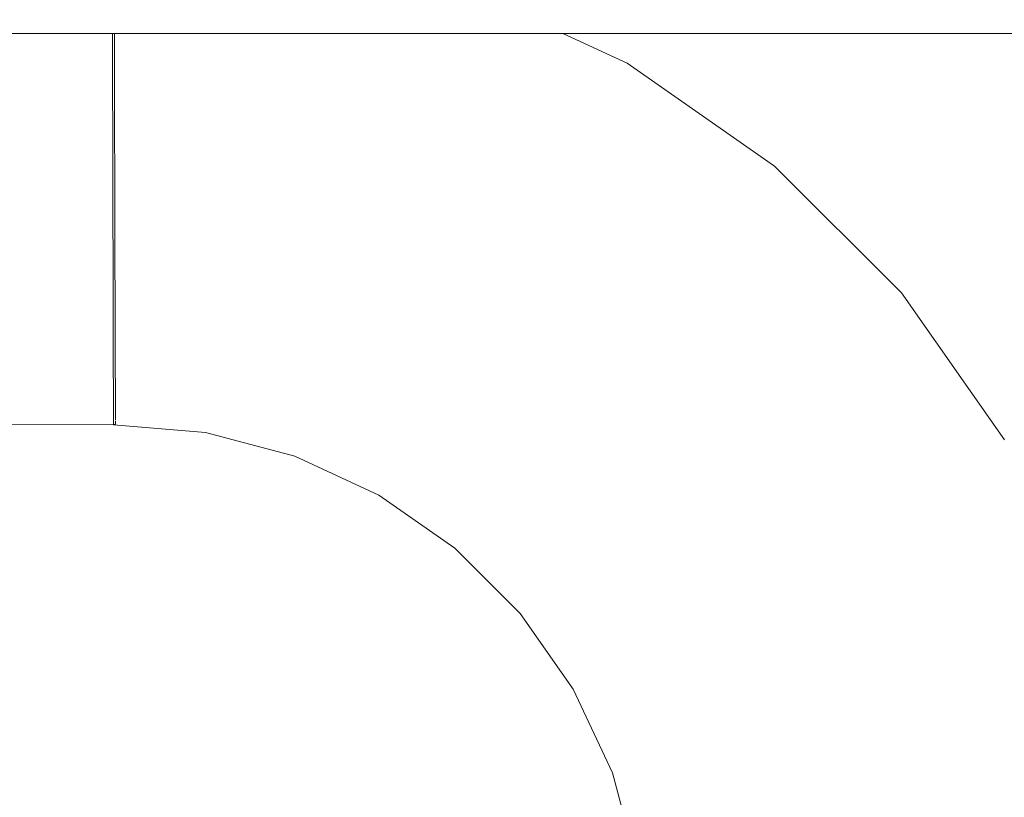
# Model space of a CAD drawing. Header units: millimetres. Extents: x -30280 to 309309, y -17460 to 4378.
# Tile 334 of 656: x 122844 to 122876, y -11008 to -10983. Entities that reach past the tile are written whole.
import ezdxf

# ---------------------------------------------------------------- set-up
doc = ezdxf.new("R2010")
doc.units = ezdxf.units.MM
doc.header["$MEASUREMENT"] = 0
doc.linetypes.add('Wipeout_Contour', pattern=[1000, 0, -1000])
doc.layers.add('P1_PLANTA PRIMERA_3_Nuevo_08_E_Envans secs', color=7, linetype='Continuous')
doc.layers.add('P1_PLANTA PRIMERA_3_Nuevo_09_EI_Mobiliari general', color=7, linetype='Continuous')
doc.layers.add('P1_PLANTA PRIMERA_3_Nuevo_09_EI_Mobiliari general_Pluma_Nº__1', color=7, linetype='Continuous', lineweight=5)

msp = doc.modelspace()

# ---------------------------------------------------------------- wipeouts: each hides what was drawn before it
at = {"color": 254, "linetype": 'Wipeout_Contour', "lineweight": 0, "ltscale": 744380.35708}
msp.add_wipeout([(125602.392, -8989.05), (119928.08, -8989.05), (119928.08, -9336.05), (125456.836, -9336.05), (125456.836, -11434.05), (125602.392, -11434.05)], dxfattribs=at).dxf.layer = 'P1_PLANTA PRIMERA_3_Nuevo_08_E_Envans secs'

# ---------------------------------------------------------------- next in the draw order: wipeouts: each hides what was drawn before it
at = {"color": 254, "linetype": 'Wipeout_Contour', "lineweight": 0, "ltscale": 13224043.01546531}
msp.add_wipeout([(124316.836, -9376.05), (119928.079, -9376.05), (119928.079, -11281.741), (119970.612, -11044.193), (119971.249, -11041.854), (119975.179, -11019.562), (119953.583, -11019.562), (119953.583, -10963.994), (119967.219, -10537.884), (120389.947, -10537.884), (120403.511, -10963.994), (120403.583, -11019.562), (120381.987, -11019.562), (120385.917, -11041.854), (120386.554, -11044.193), (120428.583, -11278.93), (120470.612, -11044.193), (120471.249, -11041.854), (120475.179, -11019.562), (120453.583, -11019.562), (120453.583, -10963.994), (120467.219, -10537.884), (120889.947, -10537.884), (120903.511, -10963.994), (120903.583, -11019.562), (120881.987, -11019.562), (120885.917, -11041.854), (120886.554, -11044.193), (120928.583, -11278.93), (120970.612, -11044.193), (120971.249, -11041.854), (120975.179, -11019.562), (120953.583, -11019.562), (120953.583, -10963.994), (120967.219, -10537.884), (121389.947, -10537.884), (121403.511, -10963.994), (121403.583, -11019.562), (121381.987, -11019.562), (121385.917, -11041.854), (121386.554, -11044.193), (121428.583, -11278.93), (121470.612, -11044.193), (121471.249, -11041.854), (121475.179, -11019.562), (121453.583, -11019.562), (121453.583, -10963.994), (121467.219, -10537.884), (121889.947, -10537.884), (121903.511, -10963.994), (121903.583, -11019.562), (121881.987, -11019.562), (121885.917, -11041.854), (121886.554, -11044.193), (121928.583, -11278.93), (121970.612, -11044.193), (121971.249, -11041.854), (121975.179, -11019.562), (121953.583, -11019.562), (121953.583, -10963.994), (121967.219, -10537.884), (122389.947, -10537.884), (122403.511, -10963.994), (122403.583, -11019.562), (122381.987, -11019.563), (122385.917, -11041.854), (122386.554, -11044.193), (122428.583, -11278.93), (122470.612, -11044.193), (122471.249, -11041.854), (122475.179, -11019.562), (122453.583, -11019.562), (122453.583, -10963.994), (122467.219, -10537.884), (122889.947, -10537.884), (122903.511, -10963.994), (122903.583, -11019.562), (122881.987, -11019.563), (122885.917, -11041.854), (122886.554, -11044.193), (122928.583, -11278.93), (122970.612, -11044.193), (122971.249, -11041.854), (122975.179, -11019.562), (122953.583, -11019.562), (122953.583, -10963.994), (122967.219, -10537.884), (123389.947, -10537.884), (123403.511, -10963.994), (123403.583, -11019.562), (123381.987, -11019.563), (123385.917, -11041.854), (123386.554, -11044.193), (123428.583, -11278.93), (123470.612, -11044.193), (123471.249, -11041.854), (123475.179, -11019.562), (123453.583, -11019.562), (123453.583, -10963.994), (123467.219, -10537.884), (123889.947, -10537.884), (123903.511, -10963.994), (123903.583, -11019.562), (123881.987, -11019.563), (123885.917, -11041.854), (123886.554, -11044.193), (123947.763, -11386.05), (124316.836, -11386.05)], dxfattribs=at).dxf.layer = 'P1_PLANTA PRIMERA_3_Nuevo_08_E_Envans secs'

# ---------------------------------------------------------------- next in the draw order: wipeouts: each hides what was drawn before it
at = {"color": 254, "linetype": 'Wipeout_Contour', "lineweight": 0, "ltscale": 3448793.295537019}
msp.add_wipeout([(122493.049, -11010.362), (122491.473, -11019.295), (122497.48, -11017.694), (122503.14, -11017.221), (122678.583, -11017.677), (122854.026, -11017.194), (122859.686, -11017.694), (122865.236, -11019.146), (122864.118, -11010.361), (122863.349, -11007.494), (122862.092, -11004.803), (122860.387, -11002.372), (122858.285, -11000.276), (122855.85, -10998.576), (122853.157, -10997.327), (122850.287, -10996.565), (122847.328, -10996.314), (122691.775, -10996.726), (122678.583, -10996.763), (122665.392, -10996.8), (122509.838, -10996.292), (122506.879, -10996.565), (122504.009, -10997.327), (122501.316, -10998.576), (122498.881, -11000.276), (122496.779, -11002.372), (122495.074, -11004.803), (122493.818, -11007.494)], dxfattribs=at).dxf.layer = 'P1_PLANTA PRIMERA_3_Nuevo_09_EI_Mobiliari general'

# ---------------------------------------------------------------- next in the draw order: wipeouts: each hides what was drawn before it
at = {"color": 254, "linetype": 'Wipeout_Contour', "lineweight": 0, "ltscale": 1233702.552853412}
msp.add_wipeout([(122861.761, -10983.748), (122863.826, -10984.706), (122868.552, -10988.004), (122872.633, -10992.075), (122875.943, -10996.794), (122878.382, -11002.016), (122879.874, -11007.583), (122881.94, -11019.295), (122903.583, -11019.295), (122903.583, -10983.748)], dxfattribs=at).dxf.layer = 'P1_PLANTA PRIMERA_3_Nuevo_09_EI_Mobiliari general'

# ---------------------------------------------------------------- next in the draw order: wipeouts: each hides what was drawn before it
at = {"color": 254, "linetype": 'Wipeout_Contour', "lineweight": 0, "ltscale": 492675.16695}
msp.add_wipeout([(122453.583, -10983.748), (122903.583, -10983.748), (122903.583, -10972.213), (122453.583, -10972.213)], dxfattribs=at).dxf.layer = 'P1_PLANTA PRIMERA_3_Nuevo_09_EI_Mobiliari general'
at = {"color": 254, "linetype": 'Wipeout_Contour', "lineweight": 0, "ltscale": 370102.020124}
msp.add_wipeout([(122875.015, -10997.33), (122877.375, -11002.383), (122875.525, -10997.035)], dxfattribs=at).dxf.layer = 'P1_PLANTA PRIMERA_3_Nuevo_09_EI_Mobiliari general'
at = {"color": 254, "linetype": 'Wipeout_Contour', "lineweight": 0, "ltscale": 493470.905577}
msp.add_wipeout([(122875.697, -11002.994), (122874.623, -11003.385), (122875.935, -11008.278), (122877.06, -11008.079)], dxfattribs=at).dxf.layer = 'P1_PLANTA PRIMERA_3_Nuevo_09_EI_Mobiliari general'
at = {"color": 254, "linetype": 'Wipeout_Contour', "lineweight": 0, "ltscale": 370069.009797}
msp.add_wipeout([(122863.802, -11007.328), (122864.593, -11010.278), (122864.356, -11007.127)], dxfattribs=at).dxf.layer = 'P1_PLANTA PRIMERA_3_Nuevo_09_EI_Mobiliari general'

# ---------------------------------------------------------------- next in the draw order: linework, layer by layer
at = {"layer": 'P1_PLANTA PRIMERA_3_Nuevo_09_EI_Mobiliari general_Pluma_Nº__1', "color": 7, "linetype": 'Continuous', "lineweight": 5}
msp.add_line((122864.117, -11010.362), (122863.348, -11007.494), dxfattribs=at)

# ---------------------------------------------------------------- next in the draw order: wipeouts: each hides what was drawn before it
at = {"color": 254, "linetype": 'Wipeout_Contour', "lineweight": 0, "ltscale": 370037.298778}
msp.add_wipeout([(122853.033, -10983.748), (122857.626, -10984.967), (122856.861, -10983.748)], dxfattribs=at).dxf.layer = 'P1_PLANTA PRIMERA_3_Nuevo_09_EI_Mobiliari general'
at = {"color": 254, "linetype": 'Wipeout_Contour', "lineweight": 0, "ltscale": 370055.9429}
msp.add_wipeout([(122860.619, -10983.748), (122863.585, -10985.124), (122861.474, -10983.748)], dxfattribs=at).dxf.layer = 'P1_PLANTA PRIMERA_3_Nuevo_09_EI_Mobiliari general'
at = {"color": 254, "linetype": 'Wipeout_Contour', "lineweight": 0, "ltscale": 370092.036832}
msp.add_wipeout([(122871.813, -10992.765), (122875.015, -10997.33), (122872.264, -10992.386)], dxfattribs=at).dxf.layer = 'P1_PLANTA PRIMERA_3_Nuevo_09_EI_Mobiliari general'
at = {"color": 254, "linetype": 'Wipeout_Contour', "lineweight": 0, "ltscale": 493462.168121}
msp.add_wipeout([(122873.469, -10998.224), (122872.48, -10998.796), (122874.623, -11003.385), (122875.697, -11002.994)], dxfattribs=at).dxf.layer = 'P1_PLANTA PRIMERA_3_Nuevo_09_EI_Mobiliari general'
at = {"color": 254, "linetype": 'Wipeout_Contour', "lineweight": 0, "ltscale": 370065.147016}
msp.add_wipeout([(122862.51, -11004.562), (122863.802, -11007.328), (122863.02, -11004.267)], dxfattribs=at).dxf.layer = 'P1_PLANTA PRIMERA_3_Nuevo_09_EI_Mobiliari general'

# ---------------------------------------------------------------- next in the draw order: linework, layer by layer
at = {"layer": 'P1_PLANTA PRIMERA_3_Nuevo_09_EI_Mobiliari general_Pluma_Nº__1', "color": 7, "linetype": 'Continuous', "lineweight": 5}
msp.add_line((122863.348, -11007.494), (122862.092, -11004.803), dxfattribs=at)

# ---------------------------------------------------------------- next in the draw order: wipeouts: each hides what was drawn before it
at = {"color": 254, "linetype": 'Wipeout_Contour', "lineweight": 0, "ltscale": 370079.841854}
msp.add_wipeout([(122867.865, -10988.826), (122871.813, -10992.765), (122868.243, -10988.374)], dxfattribs=at).dxf.layer = 'P1_PLANTA PRIMERA_3_Nuevo_09_EI_Mobiliari general'
at = {"color": 254, "linetype": 'Wipeout_Contour', "lineweight": 0, "ltscale": 493450.320997}
msp.add_wipeout([(122870.446, -10993.914), (122869.572, -10994.649), (122872.48, -10998.796), (122873.469, -10998.224)], dxfattribs=at).dxf.layer = 'P1_PLANTA PRIMERA_3_Nuevo_09_EI_Mobiliari general'
at = {"color": 254, "linetype": 'Wipeout_Contour', "lineweight": 0, "ltscale": 493466.406595}
msp.add_wipeout([(122873.436, -11003.818), (122874.691, -11008.497), (122875.935, -11008.278), (122874.623, -11003.385)], dxfattribs=at).dxf.layer = 'P1_PLANTA PRIMERA_3_Nuevo_09_EI_Mobiliari general'

# ---------------------------------------------------------------- next in the draw order: wipeouts: each hides what was drawn before it
at = {"color": 254, "linetype": 'Wipeout_Contour', "lineweight": 0, "ltscale": 370065.825587}
msp.add_wipeout([(122863.292, -10985.635), (122867.865, -10988.826), (122863.585, -10985.124)], dxfattribs=at).dxf.layer = 'P1_PLANTA PRIMERA_3_Nuevo_09_EI_Mobiliari general'
at = {"color": 254, "linetype": 'Wipeout_Contour', "lineweight": 0, "ltscale": 493435.726491}
msp.add_wipeout([(122866.719, -10990.196), (122865.986, -10991.072), (122869.572, -10994.649), (122870.446, -10993.914)], dxfattribs=at).dxf.layer = 'P1_PLANTA PRIMERA_3_Nuevo_09_EI_Mobiliari general'
at = {"color": 254, "linetype": 'Wipeout_Contour', "lineweight": 0, "ltscale": 493458.025633}
msp.add_wipeout([(122871.386, -10999.429), (122873.436, -11003.818), (122874.623, -11003.385), (122872.48, -10998.796)], dxfattribs=at).dxf.layer = 'P1_PLANTA PRIMERA_3_Nuevo_09_EI_Mobiliari general'

# ---------------------------------------------------------------- next in the draw order: wipeouts: each hides what was drawn before it
at = {"color": 254, "linetype": 'Wipeout_Contour', "lineweight": 0, "ltscale": 370053.400825}
msp.add_wipeout([(122860.619, -10983.748), (122859.225, -10983.748), (122863.292, -10985.635)], dxfattribs=at).dxf.layer = 'P1_PLANTA PRIMERA_3_Nuevo_09_EI_Mobiliari general'
at = {"color": 254, "linetype": 'Wipeout_Contour', "lineweight": 0, "ltscale": 493418.830061}
msp.add_wipeout([(122862.401, -10987.183), (122861.832, -10988.174), (122865.986, -10991.072), (122866.719, -10990.196)], dxfattribs=at).dxf.layer = 'P1_PLANTA PRIMERA_3_Nuevo_09_EI_Mobiliari general'
at = {"color": 254, "linetype": 'Wipeout_Contour', "lineweight": 0, "ltscale": 493446.661189}
msp.add_wipeout([(122868.604, -10995.463), (122871.386, -10999.429), (122872.48, -10998.796), (122869.572, -10994.649)], dxfattribs=at).dxf.layer = 'P1_PLANTA PRIMERA_3_Nuevo_09_EI_Mobiliari general'
at = {"color": 254, "linetype": 'Wipeout_Contour', "lineweight": 0, "ltscale": 493461.524311}
msp.add_wipeout([(122873.436, -11003.818), (122872.17, -11004.279), (122873.364, -11008.731), (122874.691, -11008.497)], dxfattribs=at).dxf.layer = 'P1_PLANTA PRIMERA_3_Nuevo_09_EI_Mobiliari general'

# ---------------------------------------------------------------- next in the draw order: linework, layer by layer
at = {"layer": 'P1_PLANTA PRIMERA_3_Nuevo_09_EI_Mobiliari general_Pluma_Nº__1', "color": 7, "linetype": 'Continuous', "lineweight": 5}
for p, q in [((122868.552, -10988.004), (122863.826, -10984.706)), ((122875.943, -10996.794), (122872.633, -10992.075))]:
    msp.add_line(p, q, dxfattribs=at)

# ---------------------------------------------------------------- next in the draw order: wipeouts: each hides what was drawn before it
at = {"color": 254, "linetype": 'Wipeout_Contour', "lineweight": 0, "ltscale": 370050.625505}
msp.add_wipeout([(122858.067, -10983.748), (122862.893, -10986.328), (122859.225, -10983.748)], dxfattribs=at).dxf.layer = 'P1_PLANTA PRIMERA_3_Nuevo_09_EI_Mobiliari general'
at = {"color": 254, "linetype": 'Wipeout_Contour', "lineweight": 0, "ltscale": 493432.660954}
msp.add_wipeout([(122865.175, -10992.042), (122868.604, -10995.463), (122869.572, -10994.649), (122865.986, -10991.072)], dxfattribs=at).dxf.layer = 'P1_PLANTA PRIMERA_3_Nuevo_09_EI_Mobiliari general'
at = {"color": 254, "linetype": 'Wipeout_Contour', "lineweight": 0, "ltscale": 493453.529964}
msp.add_wipeout([(122871.386, -10999.429), (122870.22, -11000.103), (122872.17, -11004.279), (122873.436, -11003.818)], dxfattribs=at).dxf.layer = 'P1_PLANTA PRIMERA_3_Nuevo_09_EI_Mobiliari general'

# ---------------------------------------------------------------- next in the draw order: linework, layer by layer
at = {"layer": 'P1_PLANTA PRIMERA_3_Nuevo_09_EI_Mobiliari general_Pluma_Nº__1', "color": 7, "linetype": 'Continuous', "lineweight": 5}
msp.add_line((122863.826, -10984.706), (122861.761, -10983.748), dxfattribs=at)

# ---------------------------------------------------------------- next in the draw order: wipeouts: each hides what was drawn before it
at = {"color": 254, "linetype": 'Wipeout_Contour', "lineweight": 0, "ltscale": 493400.147165}
msp.add_wipeout([(122857.626, -10984.967), (122857.237, -10986.042), (122861.832, -10988.174), (122862.401, -10987.183)], dxfattribs=at).dxf.layer = 'P1_PLANTA PRIMERA_3_Nuevo_09_EI_Mobiliari general'
at = {"color": 254, "linetype": 'Wipeout_Contour', "lineweight": 0, "ltscale": 493442.689137}
msp.add_wipeout([(122868.604, -10995.463), (122867.573, -10996.33), (122870.22, -11000.103), (122871.386, -10999.429)], dxfattribs=at).dxf.layer = 'P1_PLANTA PRIMERA_3_Nuevo_09_EI_Mobiliari general'
at = {"color": 254, "linetype": 'Wipeout_Contour', "lineweight": 0, "ltscale": 493456.407144}
msp.add_wipeout([(122872.17, -11004.279), (122870.865, -11004.755), (122871.996, -11008.972), (122873.364, -11008.731)], dxfattribs=at).dxf.layer = 'P1_PLANTA PRIMERA_3_Nuevo_09_EI_Mobiliari general'

# ---------------------------------------------------------------- next in the draw order: wipeouts: each hides what was drawn before it
at = {"color": 254, "linetype": 'Wipeout_Contour', "lineweight": 0, "ltscale": 616723.61906}
msp.add_wipeout([(122852.515, -10983.748), (122852.342, -10984.742), (122857.237, -10986.042), (122857.626, -10984.967), (122853.033, -10983.748)], dxfattribs=at).dxf.layer = 'P1_PLANTA PRIMERA_3_Nuevo_09_EI_Mobiliari general'
at = {"color": 254, "linetype": 'Wipeout_Contour', "lineweight": 0, "ltscale": 493416.452348}
msp.add_wipeout([(122861.202, -10989.269), (122865.175, -10992.042), (122865.986, -10991.072), (122861.832, -10988.174)], dxfattribs=at).dxf.layer = 'P1_PLANTA PRIMERA_3_Nuevo_09_EI_Mobiliari general'
at = {"color": 254, "linetype": 'Wipeout_Contour', "lineweight": 0, "ltscale": 493448.817788}
msp.add_wipeout([(122870.22, -11000.103), (122869.018, -11000.798), (122870.865, -11004.755), (122872.17, -11004.279)], dxfattribs=at).dxf.layer = 'P1_PLANTA PRIMERA_3_Nuevo_09_EI_Mobiliari general'

# ---------------------------------------------------------------- next in the draw order: wipeouts: each hides what was drawn before it
at = {"color": 254, "linetype": 'Wipeout_Contour', "lineweight": 0, "ltscale": 370021.899842}
msp.add_wipeout([(122847.356, -10983.748), (122852.342, -10984.742), (122852.515, -10983.748)], dxfattribs=at).dxf.layer = 'P1_PLANTA PRIMERA_3_Nuevo_09_EI_Mobiliari general'
at = {"color": 254, "linetype": 'Wipeout_Contour', "lineweight": 0, "ltscale": 493398.529907}
msp.add_wipeout([(122856.808, -10987.23), (122861.202, -10989.269), (122861.832, -10988.174), (122857.237, -10986.042)], dxfattribs=at).dxf.layer = 'P1_PLANTA PRIMERA_3_Nuevo_09_EI_Mobiliari general'
at = {"color": 254, "linetype": 'Wipeout_Contour', "lineweight": 0, "ltscale": 493429.333645}
msp.add_wipeout([(122865.175, -10992.042), (122864.31, -10993.075), (122867.573, -10996.33), (122868.604, -10995.463)], dxfattribs=at).dxf.layer = 'P1_PLANTA PRIMERA_3_Nuevo_09_EI_Mobiliari general'
at = {"color": 254, "linetype": 'Wipeout_Contour', "lineweight": 0, "ltscale": 493451.21061}
msp.add_wipeout([(122870.865, -11004.755), (122869.56, -11005.23), (122870.628, -11009.214), (122871.996, -11008.972)], dxfattribs=at).dxf.layer = 'P1_PLANTA PRIMERA_3_Nuevo_09_EI_Mobiliari general'

# ---------------------------------------------------------------- next in the draw order: linework, layer by layer
at = {"layer": 'P1_PLANTA PRIMERA_3_Nuevo_09_EI_Mobiliari general_Pluma_Nº__1', "color": 7, "linetype": 'Continuous', "lineweight": 5}
msp.add_line((122872.633, -10992.075), (122868.552, -10988.004), dxfattribs=at)

# ---------------------------------------------------------------- next in the draw order: wipeouts: each hides what was drawn before it
at = {"color": 254, "linetype": 'Wipeout_Contour', "lineweight": 0, "ltscale": 493379.440324}
msp.add_wipeout([(122852.125, -10985.987), (122856.808, -10987.23), (122857.237, -10986.042), (122852.342, -10984.742)], dxfattribs=at).dxf.layer = 'P1_PLANTA PRIMERA_3_Nuevo_09_EI_Mobiliari general'
at = {"color": 254, "linetype": 'Wipeout_Contour', "lineweight": 0, "ltscale": 493413.871315}
msp.add_wipeout([(122861.202, -10989.269), (122860.53, -10990.437), (122864.31, -10993.075), (122865.175, -10992.042)], dxfattribs=at).dxf.layer = 'P1_PLANTA PRIMERA_3_Nuevo_09_EI_Mobiliari general'
at = {"color": 254, "linetype": 'Wipeout_Contour', "lineweight": 0, "ltscale": 493438.525592}
msp.add_wipeout([(122867.573, -10996.33), (122866.51, -10997.224), (122869.018, -11000.798), (122870.22, -11000.103)], dxfattribs=at).dxf.layer = 'P1_PLANTA PRIMERA_3_Nuevo_09_EI_Mobiliari general'

# ---------------------------------------------------------------- next in the draw order: wipeouts: each hides what was drawn before it
at = {"color": 254, "linetype": 'Wipeout_Contour', "lineweight": 0, "ltscale": 493359.890806}
msp.add_wipeout([(122852.342, -10984.742), (122847.358, -10984.319), (122847.361, -10985.583), (122852.125, -10985.987)], dxfattribs=at).dxf.layer = 'P1_PLANTA PRIMERA_3_Nuevo_09_EI_Mobiliari general'
at = {"color": 254, "linetype": 'Wipeout_Contour', "lineweight": 0, "ltscale": 493396.773976}
msp.add_wipeout([(122856.808, -10987.23), (122856.349, -10988.497), (122860.53, -10990.437), (122861.202, -10989.269)], dxfattribs=at).dxf.layer = 'P1_PLANTA PRIMERA_3_Nuevo_09_EI_Mobiliari general'
at = {"color": 254, "linetype": 'Wipeout_Contour', "lineweight": 0, "ltscale": 493425.845709}
msp.add_wipeout([(122864.31, -10993.075), (122863.419, -10994.14), (122866.51, -10997.224), (122867.573, -10996.33)], dxfattribs=at).dxf.layer = 'P1_PLANTA PRIMERA_3_Nuevo_09_EI_Mobiliari general'
at = {"color": 254, "linetype": 'Wipeout_Contour', "lineweight": 0, "ltscale": 493444.03231}
msp.add_wipeout([(122869.018, -11000.798), (122867.815, -11001.494), (122869.56, -11005.23), (122870.865, -11004.755)], dxfattribs=at).dxf.layer = 'P1_PLANTA PRIMERA_3_Nuevo_09_EI_Mobiliari general'

# ---------------------------------------------------------------- next in the draw order: wipeouts: each hides what was drawn before it
at = {"color": 254, "linetype": 'Wipeout_Contour', "lineweight": 0, "ltscale": 369676.655286}
msp.add_wipeout([(122678.583, -10983.748), (122678.583, -10984.763), (122847.358, -10984.292)], dxfattribs=at).dxf.layer = 'P1_PLANTA PRIMERA_3_Nuevo_09_EI_Mobiliari general'
at = {"color": 254, "linetype": 'Wipeout_Contour', "lineweight": 0, "ltscale": 493378.563196}
msp.add_wipeout([(122852.125, -10985.987), (122851.895, -10987.314), (122856.349, -10988.497), (122856.808, -10987.23)], dxfattribs=at).dxf.layer = 'P1_PLANTA PRIMERA_3_Nuevo_09_EI_Mobiliari general'
at = {"color": 254, "linetype": 'Wipeout_Contour', "lineweight": 0, "ltscale": 493411.165417}
msp.add_wipeout([(122860.53, -10990.437), (122859.838, -10991.641), (122863.419, -10994.14), (122864.31, -10993.075)], dxfattribs=at).dxf.layer = 'P1_PLANTA PRIMERA_3_Nuevo_09_EI_Mobiliari general'
at = {"color": 254, "linetype": 'Wipeout_Contour', "lineweight": 0, "ltscale": 493434.297075}
msp.add_wipeout([(122866.51, -10997.224), (122865.447, -10998.118), (122867.815, -11001.494), (122869.018, -11000.798)], dxfattribs=at).dxf.layer = 'P1_PLANTA PRIMERA_3_Nuevo_09_EI_Mobiliari general'
at = {"color": 254, "linetype": 'Wipeout_Contour', "lineweight": 0, "ltscale": 493446.092595}
msp.add_wipeout([(122869.56, -11005.23), (122868.294, -11005.692), (122869.301, -11009.447), (122870.628, -11009.214)], dxfattribs=at).dxf.layer = 'P1_PLANTA PRIMERA_3_Nuevo_09_EI_Mobiliari general'

# ---------------------------------------------------------------- next in the draw order: linework, layer by layer
at = {"layer": 'P1_PLANTA PRIMERA_3_Nuevo_09_EI_Mobiliari general_Pluma_Nº__1', "color": 7, "linetype": 'Continuous', "lineweight": 5}
msp.add_line((122453.583, -10983.748), (122903.583, -10983.748), dxfattribs=at)

# ---------------------------------------------------------------- next in the draw order: wipeouts: each hides what was drawn before it
at = {"color": 254, "linetype": 'Wipeout_Contour', "lineweight": 0, "ltscale": 493359.789607}
msp.add_wipeout([(122852.125, -10985.987), (122847.298, -10985.577), (122847.302, -10986.903), (122851.895, -10987.314)], dxfattribs=at).dxf.layer = 'P1_PLANTA PRIMERA_3_Nuevo_09_EI_Mobiliari general'
at = {"color": 254, "linetype": 'Wipeout_Contour', "lineweight": 0, "ltscale": 493394.932739}
msp.add_wipeout([(122856.349, -10988.497), (122855.877, -10989.803), (122859.838, -10991.641), (122860.53, -10990.437)], dxfattribs=at).dxf.layer = 'P1_PLANTA PRIMERA_3_Nuevo_09_EI_Mobiliari general'
at = {"color": 254, "linetype": 'Wipeout_Contour', "lineweight": 0, "ltscale": 493422.303118}
msp.add_wipeout([(122863.419, -10994.14), (122862.527, -10995.205), (122865.447, -10998.118), (122866.51, -10997.224)], dxfattribs=at).dxf.layer = 'P1_PLANTA PRIMERA_3_Nuevo_09_EI_Mobiliari general'
at = {"color": 254, "linetype": 'Wipeout_Contour', "lineweight": 0, "ltscale": 493439.318909}
msp.add_wipeout([(122867.815, -11001.494), (122866.649, -11002.168), (122868.294, -11005.692), (122869.56, -11005.23)], dxfattribs=at).dxf.layer = 'P1_PLANTA PRIMERA_3_Nuevo_09_EI_Mobiliari general'

# ---------------------------------------------------------------- next in the draw order: wipeouts: each hides what was drawn before it
at = {"color": 254, "linetype": 'Wipeout_Contour', "lineweight": 0, "ltscale": 493013.928876}
msp.add_wipeout([(122678.583, -10984.763), (122678.583, -10986.027), (122847.361, -10985.555), (122847.358, -10984.292)], dxfattribs=at).dxf.layer = 'P1_PLANTA PRIMERA_3_Nuevo_09_EI_Mobiliari general'
at = {"color": 254, "linetype": 'Wipeout_Contour', "lineweight": 0, "ltscale": 493377.642906}
msp.add_wipeout([(122851.895, -10987.314), (122851.657, -10988.683), (122855.877, -10989.803), (122856.349, -10988.497)], dxfattribs=at).dxf.layer = 'P1_PLANTA PRIMERA_3_Nuevo_09_EI_Mobiliari general'
at = {"color": 254, "linetype": 'Wipeout_Contour', "lineweight": 0, "ltscale": 493408.416843}
msp.add_wipeout([(122859.838, -10991.641), (122859.145, -10992.845), (122862.527, -10995.205), (122863.419, -10994.14)], dxfattribs=at).dxf.layer = 'P1_PLANTA PRIMERA_3_Nuevo_09_EI_Mobiliari general'
at = {"color": 254, "linetype": 'Wipeout_Contour', "lineweight": 0, "ltscale": 493430.132018}
msp.add_wipeout([(122865.447, -10998.118), (122864.416, -10998.985), (122866.649, -11002.168), (122867.815, -11001.494)], dxfattribs=at).dxf.layer = 'P1_PLANTA PRIMERA_3_Nuevo_09_EI_Mobiliari general'
at = {"color": 254, "linetype": 'Wipeout_Contour', "lineweight": 0, "ltscale": 493441.208556}
msp.add_wipeout([(122867.107, -11006.124), (122868.057, -11009.667), (122869.301, -11009.447), (122868.294, -11005.692)], dxfattribs=at).dxf.layer = 'P1_PLANTA PRIMERA_3_Nuevo_09_EI_Mobiliari general'

# ---------------------------------------------------------------- next in the draw order: linework, layer by layer
at = {"layer": 'P1_PLANTA PRIMERA_3_Nuevo_09_EI_Mobiliari general_Pluma_Nº__1', "color": 7, "linetype": 'Continuous', "lineweight": 5}
for p, q in [((122847.293, -10983.748), (122847.295, -10984.292)), ((122847.356, -10983.748), (122847.358, -10984.292))]:
    msp.add_line(p, q, dxfattribs=at)

# ---------------------------------------------------------------- next in the draw order: wipeouts: each hides what was drawn before it
at = {"color": 254, "linetype": 'Wipeout_Contour', "lineweight": 0, "ltscale": 493359.821474}
msp.add_wipeout([(122847.302, -10986.924), (122847.306, -10988.314), (122851.657, -10988.683), (122851.895, -10987.314)], dxfattribs=at).dxf.layer = 'P1_PLANTA PRIMERA_3_Nuevo_09_EI_Mobiliari general'
at = {"color": 254, "linetype": 'Wipeout_Contour', "lineweight": 0, "ltscale": 493393.062087}
msp.add_wipeout([(122855.877, -10989.803), (122855.405, -10991.11), (122859.145, -10992.845), (122859.838, -10991.641)], dxfattribs=at).dxf.layer = 'P1_PLANTA PRIMERA_3_Nuevo_09_EI_Mobiliari general'
at = {"color": 254, "linetype": 'Wipeout_Contour', "lineweight": 0, "ltscale": 493418.813441}
msp.add_wipeout([(122862.527, -10995.205), (122861.663, -10996.238), (122864.416, -10998.985), (122865.447, -10998.118)], dxfattribs=at).dxf.layer = 'P1_PLANTA PRIMERA_3_Nuevo_09_EI_Mobiliari general'
at = {"color": 254, "linetype": 'Wipeout_Contour', "lineweight": 0, "ltscale": 493434.820715}
msp.add_wipeout([(122865.555, -11002.801), (122867.107, -11006.124), (122868.294, -11005.692), (122866.649, -11002.168)], dxfattribs=at).dxf.layer = 'P1_PLANTA PRIMERA_3_Nuevo_09_EI_Mobiliari general'

# ---------------------------------------------------------------- next in the draw order: wipeouts: each hides what was drawn before it
at = {"color": 254, "linetype": 'Wipeout_Contour', "lineweight": 0, "ltscale": 616351.309298}
msp.add_wipeout([(122847.361, -10985.555), (122678.583, -10986.027), (122678.583, -10987.374), (122847.302, -10986.903), (122847.298, -10985.577)], dxfattribs=at).dxf.layer = 'P1_PLANTA PRIMERA_3_Nuevo_09_EI_Mobiliari general'
at = {"color": 254, "linetype": 'Wipeout_Contour', "lineweight": 0, "ltscale": 493376.707335}
msp.add_wipeout([(122851.657, -10988.683), (122851.419, -10990.051), (122855.405, -10991.11), (122855.877, -10989.803)], dxfattribs=at).dxf.layer = 'P1_PLANTA PRIMERA_3_Nuevo_09_EI_Mobiliari general'
at = {"color": 254, "linetype": 'Wipeout_Contour', "lineweight": 0, "ltscale": 493405.709007}
msp.add_wipeout([(122859.145, -10992.845), (122858.474, -10994.013), (122861.663, -10996.238), (122862.527, -10995.205)], dxfattribs=at).dxf.layer = 'P1_PLANTA PRIMERA_3_Nuevo_09_EI_Mobiliari general'
at = {"color": 254, "linetype": 'Wipeout_Contour', "lineweight": 0, "ltscale": 493426.156859}
msp.add_wipeout([(122863.449, -10999.798), (122865.555, -11002.801), (122866.649, -11002.168), (122864.416, -10998.985)], dxfattribs=at).dxf.layer = 'P1_PLANTA PRIMERA_3_Nuevo_09_EI_Mobiliari general'
at = {"color": 254, "linetype": 'Wipeout_Contour', "lineweight": 0, "ltscale": 493436.706784}
msp.add_wipeout([(122867.107, -11006.124), (122866.034, -11006.515), (122866.932, -11009.865), (122868.057, -11009.667)], dxfattribs=at).dxf.layer = 'P1_PLANTA PRIMERA_3_Nuevo_09_EI_Mobiliari general'

# ---------------------------------------------------------------- next in the draw order: linework, layer by layer
at = {"layer": 'P1_PLANTA PRIMERA_3_Nuevo_09_EI_Mobiliari general_Pluma_Nº__1', "color": 7, "linetype": 'Continuous', "lineweight": 5}
for p, q in [((122847.295, -10984.292), (122847.299, -10985.556)), ((122847.358, -10984.292), (122847.361, -10985.555))]:
    msp.add_line(p, q, dxfattribs=at)

# ---------------------------------------------------------------- next in the draw order: wipeouts: each hides what was drawn before it
at = {"color": 254, "linetype": 'Wipeout_Contour', "lineweight": 0, "ltscale": 493359.849553}
msp.add_wipeout([(122847.306, -10988.314), (122847.31, -10989.703), (122851.419, -10990.051), (122851.657, -10988.683)], dxfattribs=at).dxf.layer = 'P1_PLANTA PRIMERA_3_Nuevo_09_EI_Mobiliari general'
at = {"color": 254, "linetype": 'Wipeout_Contour', "lineweight": 0, "ltscale": 493391.218731}
msp.add_wipeout([(122855.405, -10991.11), (122854.947, -10992.376), (122858.474, -10994.013), (122859.145, -10992.845)], dxfattribs=at).dxf.layer = 'P1_PLANTA PRIMERA_3_Nuevo_09_EI_Mobiliari general'
at = {"color": 254, "linetype": 'Wipeout_Contour', "lineweight": 0, "ltscale": 493415.482561}
msp.add_wipeout([(122860.852, -10997.208), (122863.449, -10999.798), (122864.416, -10998.985), (122861.663, -10996.238)], dxfattribs=at).dxf.layer = 'P1_PLANTA PRIMERA_3_Nuevo_09_EI_Mobiliari general'
at = {"color": 254, "linetype": 'Wipeout_Contour', "lineweight": 0, "ltscale": 493430.674247}
msp.add_wipeout([(122865.555, -11002.801), (122864.566, -11003.373), (122866.034, -11006.515), (122867.107, -11006.124)], dxfattribs=at).dxf.layer = 'P1_PLANTA PRIMERA_3_Nuevo_09_EI_Mobiliari general'

# ---------------------------------------------------------------- next in the draw order: wipeouts: each hides what was drawn before it
at = {"color": 254, "linetype": 'Wipeout_Contour', "lineweight": 0, "ltscale": 739495.823975}
msp.add_wipeout([(122847.365, -10986.902), (122665.366, -10987.411), (122665.369, -10988.726), (122678.583, -10988.763), (122847.306, -10988.292), (122847.302, -10986.924)], dxfattribs=at).dxf.layer = 'P1_PLANTA PRIMERA_3_Nuevo_09_EI_Mobiliari general'
at = {"color": 254, "linetype": 'Wipeout_Contour', "lineweight": 0, "ltscale": 493375.784749}
msp.add_wipeout([(122851.419, -10990.051), (122851.188, -10991.379), (122854.947, -10992.376), (122855.405, -10991.11)], dxfattribs=at).dxf.layer = 'P1_PLANTA PRIMERA_3_Nuevo_09_EI_Mobiliari general'
at = {"color": 254, "linetype": 'Wipeout_Contour', "lineweight": 0, "ltscale": 493403.124008}
msp.add_wipeout([(122857.844, -10995.109), (122860.852, -10997.208), (122861.663, -10996.238), (122858.474, -10994.013)], dxfattribs=at).dxf.layer = 'P1_PLANTA PRIMERA_3_Nuevo_09_EI_Mobiliari general'
at = {"color": 254, "linetype": 'Wipeout_Contour', "lineweight": 0, "ltscale": 493422.492183}
msp.add_wipeout([(122863.449, -10999.798), (122862.574, -11000.533), (122864.566, -11003.373), (122865.555, -11002.801)], dxfattribs=at).dxf.layer = 'P1_PLANTA PRIMERA_3_Nuevo_09_EI_Mobiliari general'

# ---------------------------------------------------------------- next in the draw order: linework, layer by layer
at = {"layer": 'P1_PLANTA PRIMERA_3_Nuevo_09_EI_Mobiliari general_Pluma_Nº__1', "color": 7, "linetype": 'Continuous', "lineweight": 5}
for p, q in [((122847.299, -10985.556), (122847.302, -10986.902)), ((122847.361, -10985.555), (122847.365, -10986.902))]:
    msp.add_line(p, q, dxfattribs=at)

# ---------------------------------------------------------------- next in the draw order: wipeouts: each hides what was drawn before it
at = {"color": 254, "linetype": 'Wipeout_Contour', "lineweight": 0, "ltscale": 493359.875911}
msp.add_wipeout([(122847.31, -10989.703), (122847.314, -10991.05), (122851.188, -10991.379), (122851.419, -10990.051)], dxfattribs=at).dxf.layer = 'P1_PLANTA PRIMERA_3_Nuevo_09_EI_Mobiliari general'
at = {"color": 254, "linetype": 'Wipeout_Contour', "lineweight": 0, "ltscale": 493389.458472}
msp.add_wipeout([(122854.517, -10993.565), (122857.844, -10995.109), (122858.474, -10994.013), (122854.947, -10992.376)], dxfattribs=at).dxf.layer = 'P1_PLANTA PRIMERA_3_Nuevo_09_EI_Mobiliari general'
at = {"color": 254, "linetype": 'Wipeout_Contour', "lineweight": 0, "ltscale": 493412.411453}
msp.add_wipeout([(122860.852, -10997.208), (122860.119, -10998.084), (122862.574, -11000.533), (122863.449, -10999.798)], dxfattribs=at).dxf.layer = 'P1_PLANTA PRIMERA_3_Nuevo_09_EI_Mobiliari general'
at = {"color": 254, "linetype": 'Wipeout_Contour', "lineweight": 0, "ltscale": 370059.748182}
msp.add_wipeout([(122860.756, -11002.062), (122862.51, -11004.562), (122861.207, -11001.683)], dxfattribs=at).dxf.layer = 'P1_PLANTA PRIMERA_3_Nuevo_09_EI_Mobiliari general'

# ---------------------------------------------------------------- next in the draw order: linework, layer by layer
at = {"layer": 'P1_PLANTA PRIMERA_3_Nuevo_09_EI_Mobiliari general_Pluma_Nº__1', "color": 7, "linetype": 'Continuous', "lineweight": 5}
msp.add_line((122862.092, -11004.803), (122860.387, -11002.372), dxfattribs=at)

# ---------------------------------------------------------------- next in the draw order: wipeouts: each hides what was drawn before it
at = {"color": 254, "linetype": 'Wipeout_Contour', "lineweight": 0, "ltscale": 616211.669926}
msp.add_wipeout([(122678.584, -10988.763), (122691.797, -10988.8), (122691.793, -10990.115), (122847.31, -10989.681), (122847.306, -10988.314)], dxfattribs=at).dxf.layer = 'P1_PLANTA PRIMERA_3_Nuevo_09_EI_Mobiliari general'
at = {"color": 254, "linetype": 'Wipeout_Contour', "lineweight": 0, "ltscale": 493374.902939}
msp.add_wipeout([(122850.972, -10992.624), (122854.517, -10993.565), (122854.947, -10992.376), (122851.188, -10991.379)], dxfattribs=at).dxf.layer = 'P1_PLANTA PRIMERA_3_Nuevo_09_EI_Mobiliari general'
at = {"color": 254, "linetype": 'Wipeout_Contour', "lineweight": 0, "ltscale": 493400.740126}
msp.add_wipeout([(122857.844, -10995.109), (122857.275, -10996.099), (122860.119, -10998.084), (122860.852, -10997.208)], dxfattribs=at).dxf.layer = 'P1_PLANTA PRIMERA_3_Nuevo_09_EI_Mobiliari general'
at = {"color": 254, "linetype": 'Wipeout_Contour', "lineweight": 0, "ltscale": 370053.094258}
msp.add_wipeout([(122858.595, -10999.905), (122860.756, -11002.062), (122858.973, -10999.454)], dxfattribs=at).dxf.layer = 'P1_PLANTA PRIMERA_3_Nuevo_09_EI_Mobiliari general'

# ---------------------------------------------------------------- next in the draw order: linework, layer by layer
at = {"layer": 'P1_PLANTA PRIMERA_3_Nuevo_09_EI_Mobiliari general_Pluma_Nº__1', "color": 7, "linetype": 'Continuous', "lineweight": 5}
for p, q in [((122847.302, -10986.902), (122847.306, -10988.292)), ((122847.365, -10986.902), (122847.368, -10988.291)), ((122860.387, -11002.372), (122858.285, -11000.275))]:
    msp.add_line(p, q, dxfattribs=at)

# ---------------------------------------------------------------- next in the draw order: wipeouts: each hides what was drawn before it
at = {"color": 254, "linetype": 'Wipeout_Contour', "lineweight": 0, "ltscale": 493359.899475}
msp.add_wipeout([(122851.188, -10991.379), (122847.314, -10991.05), (122847.317, -10992.314), (122850.972, -10992.624)], dxfattribs=at).dxf.layer = 'P1_PLANTA PRIMERA_3_Nuevo_09_EI_Mobiliari general'
at = {"color": 254, "linetype": 'Wipeout_Contour', "lineweight": 0, "ltscale": 493387.834503}
msp.add_wipeout([(122854.517, -10993.565), (122854.128, -10994.639), (122857.275, -10996.099), (122857.844, -10995.109)], dxfattribs=at).dxf.layer = 'P1_PLANTA PRIMERA_3_Nuevo_09_EI_Mobiliari general'
at = {"color": 254, "linetype": 'Wipeout_Contour', "lineweight": 0, "ltscale": 370045.42187}
msp.add_wipeout([(122856.091, -10998.158), (122858.595, -10999.905), (122856.384, -10997.647)], dxfattribs=at).dxf.layer = 'P1_PLANTA PRIMERA_3_Nuevo_09_EI_Mobiliari general'

# ---------------------------------------------------------------- next in the draw order: linework, layer by layer
at = {"layer": 'P1_PLANTA PRIMERA_3_Nuevo_09_EI_Mobiliari general_Pluma_Nº__1', "color": 7, "linetype": 'Continuous', "lineweight": 5}
msp.add_line((122858.285, -11000.275), (122855.85, -10998.576), dxfattribs=at)

# ---------------------------------------------------------------- next in the draw order: wipeouts: each hides what was drawn before it
at = {"color": 254, "linetype": 'Wipeout_Contour', "lineweight": 0, "ltscale": 493042.07583}
msp.add_wipeout([(122691.793, -10990.115), (122691.789, -10991.462), (122847.314, -10991.028), (122847.31, -10989.703)], dxfattribs=at).dxf.layer = 'P1_PLANTA PRIMERA_3_Nuevo_09_EI_Mobiliari general'
at = {"color": 254, "linetype": 'Wipeout_Contour', "lineweight": 0, "ltscale": 493374.08838}
msp.add_wipeout([(122850.972, -10992.624), (122850.776, -10993.749), (122854.128, -10994.639), (122854.517, -10993.565)], dxfattribs=at).dxf.layer = 'P1_PLANTA PRIMERA_3_Nuevo_09_EI_Mobiliari general'
at = {"color": 254, "linetype": 'Wipeout_Contour', "lineweight": 0, "ltscale": 370036.979829}
msp.add_wipeout([(122853.321, -10996.873), (122856.091, -10998.158), (122853.521, -10996.319)], dxfattribs=at).dxf.layer = 'P1_PLANTA PRIMERA_3_Nuevo_09_EI_Mobiliari general'

# ---------------------------------------------------------------- next in the draw order: linework, layer by layer
at = {"layer": 'P1_PLANTA PRIMERA_3_Nuevo_09_EI_Mobiliari general_Pluma_Nº__1', "color": 7, "linetype": 'Continuous', "lineweight": 5}
for p, q in [((122847.306, -10988.292), (122847.31, -10989.681)), ((122847.368, -10988.291), (122847.373, -10989.681)), ((122855.85, -10998.576), (122853.157, -10997.327))]:
    msp.add_line(p, q, dxfattribs=at)

# ---------------------------------------------------------------- next in the draw order: wipeouts: each hides what was drawn before it
at = {"color": 254, "linetype": 'Wipeout_Contour', "lineweight": 0, "ltscale": 493359.919197}
msp.add_wipeout([(122847.317, -10992.314), (122847.32, -10993.456), (122850.776, -10993.749), (122850.972, -10992.624)], dxfattribs=at).dxf.layer = 'P1_PLANTA PRIMERA_3_Nuevo_09_EI_Mobiliari general'
at = {"color": 254, "linetype": 'Wipeout_Contour', "lineweight": 0, "ltscale": 370028.03542}
msp.add_wipeout([(122850.37, -10996.089), (122853.321, -10996.873), (122850.47, -10995.509)], dxfattribs=at).dxf.layer = 'P1_PLANTA PRIMERA_3_Nuevo_09_EI_Mobiliari general'

# ---------------------------------------------------------------- next in the draw order: linework, layer by layer
at = {"layer": 'P1_PLANTA PRIMERA_3_Nuevo_09_EI_Mobiliari general_Pluma_Nº__1', "color": 7, "linetype": 'Continuous', "lineweight": 5}
msp.add_line((122853.157, -10997.327), (122850.287, -10996.565), dxfattribs=at)

# ---------------------------------------------------------------- next in the draw order: wipeouts: each hides what was drawn before it
at = {"color": 254, "linetype": 'Wipeout_Contour', "lineweight": 0, "ltscale": 493042.540547}
msp.add_wipeout([(122691.786, -10992.726), (122847.317, -10992.292), (122847.314, -10991.028), (122691.789, -10991.462)], dxfattribs=at).dxf.layer = 'P1_PLANTA PRIMERA_3_Nuevo_09_EI_Mobiliari general'
at = {"color": 254, "linetype": 'Wipeout_Contour', "lineweight": 0, "ltscale": 370020.978611}
msp.add_wipeout([(122850.47, -10995.509), (122847.325, -10995.242), (122850.37, -10996.089)], dxfattribs=at).dxf.layer = 'P1_PLANTA PRIMERA_3_Nuevo_09_EI_Mobiliari general'

# ---------------------------------------------------------------- next in the draw order: linework, layer by layer
at = {"layer": 'P1_PLANTA PRIMERA_3_Nuevo_09_EI_Mobiliari general_Pluma_Nº__1', "color": 7, "linetype": 'Continuous', "lineweight": 5}
for p, q in [((122847.31, -10989.681), (122847.313, -10991.028)), ((122847.373, -10989.681), (122847.376, -10991.028)), ((122847.323, -10994.42), (122847.325, -10995.22)), ((122847.386, -10994.42), (122847.388, -10995.22))]:
    msp.add_line(p, q, dxfattribs=at)

# ---------------------------------------------------------------- next in the draw order: wipeouts: each hides what was drawn before it
at = {"color": 254, "linetype": 'Wipeout_Contour', "lineweight": 0, "ltscale": 493042.970465}
msp.add_wipeout([(122691.786, -10992.726), (122691.783, -10993.868), (122847.32, -10993.434), (122847.317, -10992.314)], dxfattribs=at).dxf.layer = 'P1_PLANTA PRIMERA_3_Nuevo_09_EI_Mobiliari general'
at = {"color": 254, "linetype": 'Wipeout_Contour', "lineweight": 0, "ltscale": 369705.99556}
msp.add_wipeout([(122691.776, -10996.244), (122847.327, -10995.809), (122691.778, -10995.654)], dxfattribs=at).dxf.layer = 'P1_PLANTA PRIMERA_3_Nuevo_09_EI_Mobiliari general'

# ---------------------------------------------------------------- next in the draw order: linework, layer by layer
at = {"layer": 'P1_PLANTA PRIMERA_3_Nuevo_09_EI_Mobiliari general_Pluma_Nº__1', "color": 7, "linetype": 'Continuous', "lineweight": 5}
for p, q in [((122847.313, -10991.028), (122847.317, -10992.292)), ((122847.376, -10991.028), (122847.38, -10992.292)), ((122847.317, -10992.292), (122847.32, -10993.434)), ((122847.38, -10992.292), (122847.383, -10993.434)), ((122847.32, -10993.434), (122847.323, -10994.42)), ((122847.383, -10993.434), (122847.386, -10994.42)), ((122847.325, -10995.22), (122847.327, -10995.809)), ((122847.388, -10995.22), (122847.39, -10995.809)), ((122847.327, -10995.809), (122847.328, -10996.17)), ((122847.39, -10995.809), (122847.391, -10996.17)), ((122847.328, -10996.17), (122847.328, -10996.314)), ((122847.391, -10996.291), (122691.775, -10996.726)), ((122850.287, -10996.565), (122847.328, -10996.314)), ((122847.391, -10996.197), (122847.391, -10996.292))]:
    msp.add_line(p, q, dxfattribs=at)

doc.saveas('drawing.dxf')
